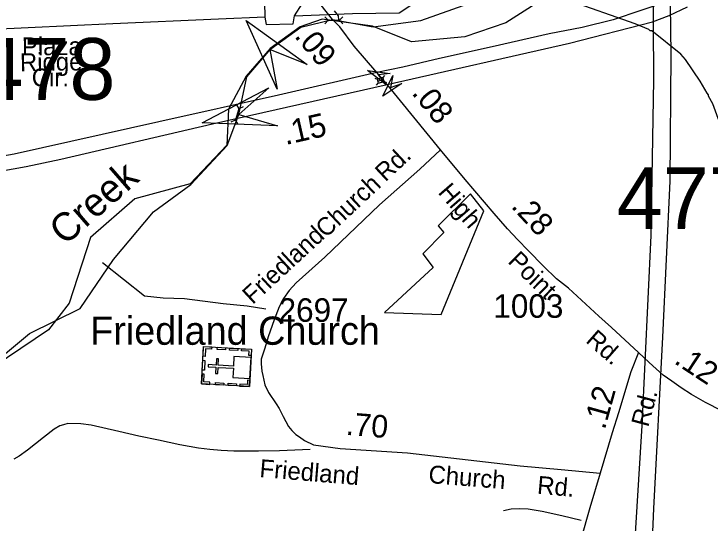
# Model space of a CAD drawing. Extents: x 1547597 to 1699558, y 810033 to 920809.
# Drawn here: x 1654551 to 1658248, y 843387 to 846092 of the extents above; entities that cross this region are included whole.
import ezdxf

# ---------------------------------------------------------------- set-up
doc = ezdxf.new("R2010")
doc.units = 0
for name, color, linetype in [('Exist Boundary Political City Limit New', 7, 'Continuous'), ('Exist Cultural Church with Cemetery CELL', 7, 'Continuous'), ('Exist Cultural Church with Cemetery Label', 7, 'Continuous'), ('Exist Hydrographic Creek Single Shore', 7, 'Continuous'), ('Exist Hydrographic Misc Water Feature', 7, 'Continuous'), ('Exist Road Non-System Type 51', 7, 'Continuous'), ('Exist Road Non-System Type 51 Label', 7, 'Continuous'), ('Exist Road Primary Interstate Divided Center Attributed', 7, 'Continuous'), ('Exist Road Primary Interstate Mileage Hundredths English Label', 7, 'Continuous'), ('Exist Road Primary Interstate Structure Standard Bridge CELL', 7, 'Continuous'), ('Exist Road Secondary Mileage Hundredths English Label', 7, 'Continuous'), ('Exist Road Secondary Structure Culvert Attributed CELL', 7, 'Continuous'), ('Exist Road Secondary Structure Culvert CELL', 7, 'Continuous'), ('Exist Road Secondary Structure Culvert Number Label', 7, 'Continuous'), ('Exist Road Secondary Structure Standard Bridge Attributed CELL', 7, 'Continuous'), ('Exist Road Secondary Structure Standard Bridge Number Label', 7, 'Continuous'), ('Exist Road Secondary Type 51 Attributed', 7, 'Continuous'), ('Exist Road Secondary Type 51 Label', 7, 'Continuous'), ('Exist Road Secondary Type 51 Number Label', 7, 'Continuous'), ('Exist Utilities Electrical Transmission Line', 7, 'Continuous'), ('Map Preparation Boundary City Limit Buffer Line', 7, 'Continuous'), ('Old_Level_32', 7, 'Continuous')]:
    doc.layers.add(name, color=color, linetype=linetype)

msp = doc.modelspace()

# ---------------------------------------------------------------- linework, layer by layer
at = {"layer": 'Exist Boundary Political City Limit New'}
for p, q in [((1657047.5, 845046.7), (1656975.8, 845137.5)), ((1656821, 844495), (1657047.5, 845046.7)), ((1656722.7, 844817), (1656778.5, 844745.7)), ((1656778.5, 844745.7), (1656519.5, 844506.5)), ((1656519.5, 844506.5), (1656821, 844495))]:
    msp.add_line(p, q, dxfattribs=at)
for points in [[(1657441.1, 846223.1), (1657164.1, 846044.9), (1656946.1, 845970.6), (1656663, 845943.5), (1656455, 846026.5), (1656189, 846064.8), (1656072, 846024.5), (1655912, 845909.6), (1655785, 845761.1), (1655691, 845585.8), (1655681, 845395.6), (1655487, 845189.4), (1655194, 845110), (1654958, 844904.7), (1654845, 844555.8), (1654735, 844413.6), (1654298, 844120.4), (1654188.3, 844022), (1654097.7, 844016.5), (1653976.4, 843761.1), (1654014.5, 843674.1), (1653994.7, 843398.5), (1653854.3, 842693.6)], [(1656975.8, 845137.5), (1656804, 844967.2), (1656835, 844931.8), (1656722.7, 844817)]]:
    msp.add_lwpolyline(points, dxfattribs=at)
at = {"layer": 'Exist Cultural Church with Cemetery CELL'}
for points in [[(1655547.4, 844126.6), (1655558.6, 844325.4), (1655812.9, 844311), (1655801.7, 844112.3)], [(1655601.9, 844323), (1655601.3, 844311.7), (1655569.1, 844313.5), (1655566.9, 844273), (1655555.8, 844273.6), (1655558.7, 844325.4)], [(1655674.2, 844307.5), (1655631, 844309.9), (1655631.6, 844321.3), (1655674.9, 844318.8)], [(1655740.1, 844303.7), (1655696.8, 844306.2), (1655697.5, 844317.5), (1655740.7, 844315.1)], [(1655811, 844278), (1655799.5, 844278.6), (1655800.8, 844300.6), (1655760.4, 844302.8), (1655761, 844313.9), (1655812.9, 844311)], [(1655804, 844155.3), (1655810.3, 844267.3), (1655719.9, 844272.3), (1655717.1, 844221.7), (1655635.7, 844226.3), (1655637.6, 844259.2), (1655626.6, 844259.8), (1655624.7, 844226.9), (1655582.6, 844229.3), (1655581.9, 844217.7), (1655624.1, 844215.3), (1655622.2, 844182.2), (1655633.2, 844181.6), (1655635.1, 844214.7), (1655716.4, 844210.1), (1655713.6, 844160.4)], [(1655551.6, 844200.5), (1655554.5, 844252.3), (1655565.9, 844251.6), (1655563, 844199.9)], [(1655590.7, 844124.1), (1655591.3, 844135.5), (1655559.2, 844137.3), (1655561.5, 844177.8), (1655550.4, 844178.4), (1655547.4, 844126.6)], [(1655664.7, 844120), (1655621.5, 844122.4), (1655622.1, 844133.8), (1655665.4, 844131.3)], [(1655731.8, 844116.2), (1655688.6, 844118.6), (1655689.2, 844130), (1655732.5, 844127.5)], [(1655803.5, 844145.3), (1655792, 844145.9), (1655790.8, 844124), (1655750.4, 844126.2), (1655749.8, 844115.1), (1655801.6, 844112.2)]]:
    msp.add_lwpolyline(points, close=True, dxfattribs=at)
at = {"layer": 'Exist Hydrographic Creek Single Shore'}
msp.add_lwpolyline([(1652544.9, 840536.9), (1652936.3, 841018.6), (1653452.4, 841489.5), (1653545, 841763.4), (1653690.1, 842166.6), (1653939.2, 843087.9), (1653979.2, 843655), (1654107.2, 843918.2), (1654301.3, 844117.8), (1654633.7, 844394.1), (1654903.1, 844527.3), (1655079.5, 844787.6), (1655293, 845040.5), (1655490.3, 845186.8), (1655684.2, 845392.9), (1655746, 845557.7), (1655788.2, 845758.5), (1655915.2, 845906.9), (1656075.3, 846021.8), (1656243.9, 846062.4), (1656458.2, 846023.9), (1656712.8, 846058.3), (1656966.9, 846148.5)], dxfattribs=at)
at = {"layer": 'Exist Hydrographic Misc Water Feature'}
for points in [[(1658557.4, 844781), (1658513.9, 844845.2), (1658486.3, 844893.4), (1658455.2, 845021.6), (1658455.3, 845037.6), (1658439.7, 845093.7), (1658436, 845125.7), (1658420.4, 845181.8), (1658263.6, 845614.7), (1658239.9, 845654.9), (1658240, 845662.9), (1658232, 845670.9), (1658196.5, 845735.2), (1658117.4, 845849.7), (1658093.6, 845877.9), (1657938.7, 846003.1), (1657930.7, 846003.1), (1657922.7, 846009.2), (1657851, 846039.7), (1657488.2, 846169.8), (1657493.6, 846324.2)], [(1656251.1, 846108.6), (1656272.9, 846082.4), (1656274.9, 846060.6)]]:
    msp.add_lwpolyline(points, dxfattribs=at)
at = {"layer": 'Exist Road Non-System Type 51'}
for points in [[(1655020.8, 844771.9), (1655244.2, 844595.2), (1655344.3, 844584.4), (1655457.6, 844581.1), (1655662.9, 844554.3), (1655789.2, 844542), (1655888.2, 844525.6)], [(1656125.2, 843778.4), (1655961.4, 843771.6), (1655849.5, 843770), (1655719.4, 843768.9), (1655651.7, 843773.3), (1655592.4, 843779.1), (1655531.7, 843785.9), (1655431.9, 843802.5), (1655318.2, 843827.1), (1655214.4, 843849.8), (1655108.6, 843874.3), (1654960.8, 843907.2), (1654906.1, 843914.5), (1654836.9, 843915.9), (1654815, 843909.9), (1654794.1, 843903.3), (1654764.9, 843886.3), (1654708.6, 843842.6), (1654622.4, 843775.2), (1654578.1, 843743.4), (1654550.2, 843727.6)], [(1657151, 843453.8), (1657191.2, 843463.6), (1657235.1, 843465.3), (1657283, 843463.2), (1657357, 843450.7), (1657460.8, 843427.9), (1657563.4, 843403.6)]]:
    msp.add_lwpolyline(points, dxfattribs=at)
at = {"layer": 'Exist Road Primary Interstate Divided Center Attributed'}
for points in [[(1658027.8, 846160.9), (1657733.8, 846061.8), (1657568.7, 846020.6), (1657394.1, 845986.8), (1657091, 845917.6), (1656811.4, 845855.5), (1656617.3, 845810), (1656478, 845780.5)], [(1656533.5, 845716.9), (1657500.9, 845937), (1657942.9, 846051.1), (1658030.9, 846084.7), (1658128.4, 846130.4)], [(1656478, 845780.5), (1655956.6, 845661.4), (1655321.6, 845518.5), (1654551.8, 845346.8), (1654328, 845308.5), (1654133.5, 845283.3), (1654015, 845276.2), (1653876.2, 845270.2), (1653693, 845279.8), (1653509.7, 845302.2), (1653282.6, 845342), (1652939.3, 845415.1), (1652069.5, 845626.8), (1651864.8, 845671.1), (1651658.3, 845703.4), (1651471.6, 845719), (1651283.4, 845726.4), (1651102.6, 845713), (1650934.5, 845692.2), (1650807.9, 845672.3)], [(1650864.9, 845583), (1650943.2, 845597.3), (1651153.2, 845617.3), (1651330.4, 845628), (1651442.9, 845634), (1651597.3, 845620.9), (1651693.6, 845611.3), (1651875.6, 845587.4), (1652058.7, 845552.6), (1652668.5, 845407.8), (1653059.9, 845301.1), (1653542.9, 845220.9), (1653800.7, 845197.2), (1653980.9, 845196), (1654110.1, 845203.2), (1654287.3, 845222.3), (1654426.1, 845248.6), (1654616.4, 845282.1), (1654800.7, 845320.4), (1655606.2, 845507.7), (1656533.5, 845716.9)]]:
    msp.add_lwpolyline(points, dxfattribs=at)
at = {"layer": 'Exist Road Primary Interstate Structure Standard Bridge CELL'}
for p, q in [((1656467.4, 845750.7), (1656479.7, 845746)), ((1656482.6, 845735.3), (1656514.7, 845743.9)), ((1656511.9, 845754.5), (1656520.3, 845764.7)), ((1656477, 845714.5), (1656485.4, 845724.6)), ((1656517.5, 845733.4), (1656529.8, 845728.8))]:
    msp.add_line(p, q, dxfattribs=at)
msp.add_lwpolyline([(1656485.4, 845724.6), (1656517.6, 845733.2), (1656511.8, 845754.6), (1656479.7, 845746)], close=True, dxfattribs=at)
at = {"layer": 'Exist Road Secondary Structure Culvert Attributed CELL'}
for points in [[(1655948.4, 845693), (1655784.3, 846057.8), (1656108.8, 845823.9), (1655910.8, 845902.8)], [(1655950.6, 845498.1), (1655550.9, 845513.4), (1655904.7, 845700), (1655746, 845557.7)]]:
    msp.add_lwpolyline(points, close=True, dxfattribs=at)
at = {"layer": 'Exist Road Secondary Structure Culvert CELL'}
for p, q in [((1656201.8, 846077), (1656219.2, 846058.6)), ((1656297.2, 846077), (1656279.7, 846058.6)), ((1656201.8, 846040.2), (1656219.2, 846058.6)), ((1656219.2, 846058.6), (1656279.7, 846058.6)), ((1656297.2, 846040.2), (1656279.7, 846058.6)), ((1655733.2, 845610.3), (1655745.7, 845588.2)), ((1655768.4, 845599.5), (1655745.7, 845588.2)), ((1655745.7, 845588.2), (1655727.9, 845530.4)), ((1655705.2, 845519.1), (1655727.9, 845530.4)), ((1655740.4, 845508.3), (1655727.9, 845530.4))]:
    msp.add_line(p, q, dxfattribs=at)
at = {"layer": 'Exist Road Secondary Structure Standard Bridge Attributed CELL'}
for points in [[(1656526.3, 845718.3), (1656429, 845791.7), (1656550, 845776.7), (1656485.5, 845768.8)], [(1656611.6, 845723.2), (1656510.1, 845655.7), (1656564.2, 845764.9), (1656550.4, 845701.4)]]:
    msp.add_lwpolyline(points, close=True, dxfattribs=at)
at = {"layer": 'Exist Road Secondary Type 51 Attributed'}
for p, q in [((1656533.5, 845716.9), (1656478, 845780.5)), ((1656817.1, 845370), (1656533.5, 845716.9))]:
    msp.add_line(p, q, dxfattribs=at)
for points in [[(1656478, 845780.5), (1656358.4, 845921), (1656281.3, 846023), (1656243.9, 846062.4), (1656082.5, 846268.7)], [(1656817.1, 845370), (1656707, 845267.2), (1656493.3, 845078.5), (1656202.9, 844799.6), (1656050, 844663.3), (1656013.5, 844623.4), (1655983.6, 844580.1), (1655960.3, 844536.9), (1655933.7, 844467.1), (1655900.5, 844377.3), (1655883.9, 844317.4), (1655863.9, 844257.6), (1655863.9, 844234.3), (1655867.3, 844194.4), (1655873.9, 844171.1), (1655883.9, 844121.3), (1655903.8, 844081.4), (1655943.7, 844021.5), (1655959.2, 843995.4), (1655981.1, 843954.1), (1656008.7, 843901.3), (1656027.3, 843878.6), (1656048.4, 843858.4), (1656067.1, 843846.2), (1656093.8, 843826.7), (1656141.6, 843803.2), (1656283.5, 843784.5), (1656641.4, 843761.5), (1657239.6, 843692.2), (1657457.4, 843672.8), (1657664.8, 843652.5)], [(1657867.9, 844292.9), (1657724.9, 844426.3), (1657657.6, 844486), (1657496.6, 844635.5), (1657432.9, 844684.3), (1657363.4, 844752.8), (1657281.4, 844836.2), (1657228.2, 844891.8), (1657172.3, 844951.5), (1657102.5, 845032), (1656948.4, 845212.6), (1656817.1, 845370)], [(1657867.9, 844292.9), (1657827.3, 844190.3), (1657761.8, 843973.4), (1657728.8, 843866.6), (1657664.8, 843652.5)], [(1658363.5, 843961.8), (1658310.4, 843984.2), (1658223.8, 844027.6), (1658149.5, 844070.9), (1658093.9, 844106.4), (1658044.8, 844140.8), (1657999.8, 844173.4), (1657925.4, 844240.5), (1657867.9, 844292.9)], [(1657664.8, 843652.5), (1657609, 843468.2), (1657516.8, 843145.1), (1657419.4, 842822.8), (1657374, 842663.6), (1657357.1, 842607.2), (1657335.6, 842552.8), (1657308.1, 842475.9), (1657287.2, 842432.6), (1657238.2, 842364.4), (1657169.7, 842288.1), (1656880.4, 842016.1), (1656799.1, 841943.3), (1656708.8, 841858.7)]]:
    msp.add_lwpolyline(points, dxfattribs=at)
at = {"layer": 'Exist Utilities Electrical Transmission Line'}
for points in [[(1657931.2, 846969.5), (1657943.1, 846649.3), (1657947.5, 845743.1), (1657932.9, 844915.4), (1657885.9, 843905.8), (1657821.5, 842873.5), (1657779.3, 841976.9), (1657732.8, 841155.4), (1657669.9, 840134.1), (1657620.3, 839232.7), (1657563.4, 838215.3), (1657510.7, 837381.7), (1657486.7, 836898.1), (1657478.7, 836713.8), (1657150, 836636), (1656654.6, 836512.4), (1656127.3, 836385), (1655991, 836354.8)], [(1656041, 846082), (1656348.8, 846093.9), (1656596.8, 846098.7), (1657292.3, 846557.8), (1657931.2, 846969.5)], [(1656087.9, 836267.6), (1656589.2, 836397.3), (1657052.2, 836505.3), (1657359, 836581.3), (1657577.5, 836632.5), (1657601.2, 837110.5), (1657639.6, 837926.2), (1657685.4, 838851.7), (1657741.2, 839775.1), (1657796.9, 840692.5), (1657849.6, 841535.8), (1657910.7, 842551.3), (1657950.2, 843464.8), (1657997.9, 844374.3), (1658036.4, 845204), (1658041, 845876.1), (1658033.6, 846544.2), (1658034.8, 846800.3), (1658033.2, 846986.2)], [(1656041, 846082), (1656081.7, 846145.4), (1655940.1, 846329.2), (1655815.1, 846242.9), (1655881.9, 846154.1), (1655882.9, 846076)], [(1655882.9, 846076), (1655637, 846065.2), (1655077, 846040.3), (1654401, 846007.1), (1653924.7, 845979.3), (1653458.8, 845955.4), (1652894.8, 845918.6), (1652224.6, 845887.2), (1651666.8, 845862.5), (1651006.7, 845835.1), (1650442.7, 845810.3), (1650218, 845735.2), (1649330.4, 845420.7), (1648374.7, 845078.9), (1647706, 844835.6), (1646894.8, 844548.1), (1646444.9, 844389.7), (1646310.4, 844497.5), (1645921, 844830.6), (1645288.2, 845358.9), (1644714.3, 845822.4), (1644427.6, 846062.2)], [(1655882.9, 846076), (1655890.3, 846035.8), (1656034.3, 846039.9), (1656041, 846082)]]:
    msp.add_lwpolyline(points, dxfattribs=at)
at = {"layer": 'Map Preparation Boundary City Limit Buffer Line'}
for p, q in [((1657047.5, 845046.7), (1656975.8, 845137.5)), ((1656821, 844495), (1657047.5, 845046.7)), ((1656722.7, 844817), (1656778.5, 844745.7)), ((1656778.5, 844745.7), (1656519.5, 844506.5)), ((1656519.5, 844506.5), (1656821, 844495))]:
    msp.add_line(p, q, dxfattribs=at)
for points in [[(1657441.1, 846223.1), (1657164.1, 846044.9), (1656946.1, 845970.6), (1656663, 845943.5), (1656455, 846026.5), (1656189, 846064.8), (1656072, 846024.5), (1655912, 845909.6), (1655785, 845761.1), (1655691, 845585.8), (1655681, 845395.6), (1655487, 845189.4), (1655194, 845110), (1654958, 844904.7), (1654845, 844555.8), (1654735, 844413.6), (1654298, 844120.4), (1654188.3, 844022), (1654097.7, 844016.5), (1653976.4, 843761.1), (1654014.5, 843674.1), (1653994.7, 843398.5), (1653854.3, 842693.6)], [(1656975.8, 845137.5), (1656804, 844967.2), (1656835, 844931.8), (1656722.7, 844817)]]:
    msp.add_lwpolyline(points, dxfattribs=at)

# ---------------------------------------------------------------- texts
at = {"layer": 'Exist Cultural Church with Cemetery Label'}
msp.add_text('Friedland Church', height=150, dxfattribs=at).set_placement((1654956.1, 844334.7))
at = {"layer": 'Exist Road Non-System Type 51 Label'}
for s, rotation, p in [('Plaza', 0.3533, (1654593.8, 845872.2)), ('Ridge', 0.8467, (1654583.6, 845787.8)), ('Cir.', 0.171, (1654646, 845707.4))]:
    msp.add_text(s, height=95, rotation=rotation, dxfattribs=at).set_placement(p)
at = {"layer": 'Exist Road Primary Interstate Mileage Hundredths English Label'}
msp.add_text('.15', height=125, rotation=12.8642, dxfattribs=at).set_placement((1655993.4, 845395.3))
at = {"layer": 'Exist Road Secondary Mileage Hundredths English Label'}
for s, rotation, p in [('.09', 309.9203, (1656036.9, 845972.6)), ('.08', 308.9919, (1656660.2, 845670.6)), ('.28', 312.8519, (1657187.3, 845066.7)), ('.12', 326.6467, (1658051.9, 844239.5)), ('.12', 74.4478, (1657689, 843879.7)), ('.70', 355.3019, (1656311.2, 843856.7))]:
    msp.add_text(s, height=120, rotation=rotation, dxfattribs=at).set_placement(p)
at = {"layer": 'Exist Road Secondary Structure Culvert Number Label'}
msp.add_text('C478', height=328.08, dxfattribs=at).set_placement((1654041.2, 845635.9))
at = {"layer": 'Exist Road Secondary Structure Standard Bridge Number Label'}
msp.add_text('477', height=328.08, dxfattribs=at).set_placement((1657753.5, 844949.5))
at = {"layer": 'Exist Road Secondary Type 51 Label'}
for s, rotation, p in [('Rd.', 42.9986, (1656523.7, 845196.9)), ('Church', 43.0492, (1656207.6, 844898.5)), ('High', 310.8958, (1656799.5, 845142.4)), ('Friedland', 42.7859, (1655818.8, 844545.3)), ('Point', 315.4144, (1657169.9, 844773.8)), ('Rd.', 318.8182, (1657583, 844351.2)), ('Rd.', 74.9414, (1657919.5, 843893.3)), ('Friedland', 355.3019, (1655853.1, 843632.4)), ('Church', 355.3462, (1656750.1, 843600.8)), ('Rd.', 354.8462, (1657327.3, 843544.1))]:
    msp.add_text(s, height=95, rotation=rotation, dxfattribs=at).set_placement(p)
at = {"layer": 'Exist Road Secondary Type 51 Number Label'}
for s, p in [('1003', (1657097.4, 844478.1)), ('2697', (1655956.8, 844456.7))]:
    msp.add_text(s, height=125, dxfattribs=at).set_placement(p)
at = {"layer": 'Old_Level_32'}
msp.add_text('Creek', height=150, rotation=41.0198, dxfattribs=at).set_placement((1654821.1, 844857.8))

doc.saveas('drawing.dxf')
